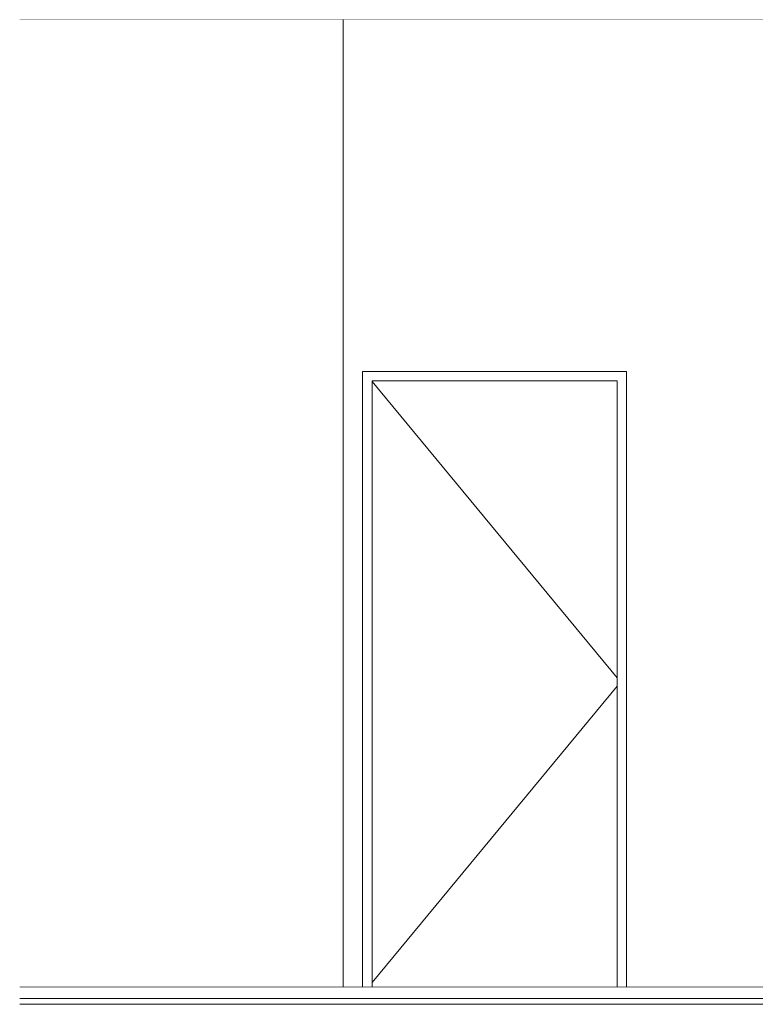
# Model space of a CAD drawing. Header units: millimetres. Extents: x -30280 to 309309, y -17460 to 4378.
# Tile 626 of 656: x 173577 to 176086, y -13520 to -10160. Entities that reach past the tile are written whole.
import ezdxf

# ---------------------------------------------------------------- set-up
doc = ezdxf.new("R2010")
doc.units = ezdxf.units.MM
doc.header["$MEASUREMENT"] = 0
doc.linetypes.add('Wipeout_Contour', pattern=[1000, 0, -1000])
for name, color, linetype in [('10_ESTR_Fotjats', 7, 'Continuous'), ('12_FAÇ_Façana', 7, 'Continuous'), ('Nuevo_08_E_Envans secs', 7, 'Continuous'), ('Nuevo_Puertas Archicad', 7, 'Continuous')]:
    doc.layers.add(name, color=color, linetype=linetype)
doc.layers.add('10_ESTR_Fotjats_Pluma_Nº__1', color=7, linetype='Continuous', lineweight=5)
doc.layers.add('Nuevo_08_E_Envans secs_Pluma_Nº__47', color=7, linetype='Continuous', lineweight=20)
doc.layers.add('Nuevo_Puertas Archicad_Pluma_Nº__3', color=7, linetype='Continuous', lineweight=5, true_color=0xa4a4a4)

# ---------------------------------------------------------------- blocks, each defined once
blk = doc.blocks.new('Elem Sección_11_5', base_point=(181934.4, -13460))
at = {"layer": '10_ESTR_Fotjats_Pluma_Nº__1', "color": 7, "linetype": 'Continuous', "lineweight": 5}
for p, q in [((176175.5, -13460), (173577.4, -13460)), ((211190.4, -13500), (173577.4, -13500)), ((211190.4, -13520), (173577.4, -13520))]:
    blk.add_line(p, q, dxfattribs=at)
blk = doc.blocks.new('Elem Sección_52_5', base_point=(181934.4, -13460))
at = {"layer": '10_ESTR_Fotjats_Pluma_Nº__1', "color": 7, "linetype": 'Continuous', "lineweight": 5}
blk.add_line((200695.5, -10160), (173577.4, -10160), dxfattribs=at)
blk = doc.blocks.new('Elem Sección_54_5', base_point=(181934.4, -13460))
at = {"color": 254, "linetype": 'Wipeout_Contour', "lineweight": 0, "ltscale": 698147.044671}
blk.add_wipeout([(174680.5, -13460), (174680.5, -10160), (173577.4, -10160), (173577.4, -13460)], dxfattribs=at).dxf.layer = '12_FAÇ_Façana'
blk = doc.blocks.new('Elem Sección_148_5', base_point=(181934.4, -13460))
at = {"color": 254, "linetype": 'Wipeout_Contour', "lineweight": 0, "ltscale": 2111913.655376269}
blk.add_wipeout([(175647.1, -11360), (175647.1, -13460), (176170.5, -13460), (176170.5, -11013), (176163.5, -11013), (176163.5, -10960), (176170.5, -10960), (176170.5, -10160), (174680.5, -10160), (174680.5, -13460), (174747.1, -13460), (174747.1, -11360)], dxfattribs=at).dxf.layer = 'Nuevo_08_E_Envans secs'
at = {"layer": 'Nuevo_08_E_Envans secs_Pluma_Nº__47', "color": 7, "linetype": 'Continuous', "lineweight": 20}
for p, q in [((174680.5, -10160), (174680.5, -13460)), ((176170.5, -10960), (176170.5, -10160)), ((176170.5, -11360), (176170.5, -11013))]:
    blk.add_line(p, q, dxfattribs=at)
blk = doc.blocks.new('Elem Sección_149_5', base_point=(181934.4, -13460))
at = {"color": 254, "linetype": 'Wipeout_Contour', "lineweight": 0, "ltscale": 700829.290379}
blk.add_wipeout([(174747.1, -11392), (174747.1, -13460), (174779.1, -13460), (174779.1, -11392)], dxfattribs=at).dxf.layer = 'Nuevo_Puertas Archicad'
at = {"color": 254, "linetype": 'Wipeout_Contour', "lineweight": 0, "ltscale": 704292.531145}
blk.add_wipeout([(175615.1, -13460), (175647.1, -13460), (175647.1, -11392), (175615.1, -11392)], dxfattribs=at).dxf.layer = 'Nuevo_Puertas Archicad'
at = {"color": 254, "linetype": 'Wipeout_Contour', "lineweight": 0, "ltscale": 1053398.367938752}
blk.add_wipeout([(174779.1, -11392), (175615.1, -11392), (175647.1, -11392), (175647.1, -11360), (174747.1, -11360), (174747.1, -11392)], dxfattribs=at).dxf.layer = 'Nuevo_Puertas Archicad'
at = {"layer": 'Nuevo_Puertas Archicad_Pluma_Nº__3', "color": 253, "linetype": 'Continuous', "lineweight": 5, "true_color": 0xa4a4a4}
for p, q in [((174747.1, -11360), (175647.1, -11360)), ((174747.1, -11392), (174747.1, -11360)), ((175647.1, -11360), (175647.1, -11392)), ((174747.1, -13460), (174747.1, -11392)), ((175647.1, -11392), (175647.1, -13460))]:
    blk.add_line(p, q, dxfattribs=at)
at = {"color": 254, "linetype": 'Wipeout_Contour', "lineweight": 0, "ltscale": 702560.910298}
blk.add_wipeout([(174779.1, -13460), (175615.1, -13460), (175615.1, -11392), (174779.1, -11392)], dxfattribs=at).dxf.layer = 'Nuevo_Puertas Archicad'
at = {"layer": 'Nuevo_Puertas Archicad_Pluma_Nº__3', "color": 253, "linetype": 'Continuous', "lineweight": 5, "true_color": 0xa4a4a4}
for p, q in [((174779.1, -11392), (174779.1, -13460)), ((175615.1, -11392), (174779.1, -11392)), ((174779.1, -11394.5), (175615.1, -12405.5)), ((175615.1, -13460), (175615.1, -11392)), ((174779.1, -13445.5), (175615.1, -12434.5))]:
    blk.add_line(p, q, dxfattribs=at)

msp = doc.modelspace()

# ---------------------------------------------------------------- block references
at = {"layer": '10_ESTR_Fotjats', "lineweight": 0}
for name in ['Elem Sección_52_5', 'Elem Sección_11_5']:
    msp.add_blockref(name, (181934.4, -13460), dxfattribs=at)

# ---------------------------------------------------------------- next in the draw order: block references
at = {"layer": '12_FAÇ_Façana', "lineweight": 0}
msp.add_blockref('Elem Sección_54_5', (181934.4, -13460), dxfattribs=at)

# ---------------------------------------------------------------- next in the draw order: block references
at = {"layer": 'Nuevo_08_E_Envans secs', "lineweight": 0}
msp.add_blockref('Elem Sección_148_5', (181934.4, -13460), dxfattribs=at)

# ---------------------------------------------------------------- next in the draw order: block references
at = {"layer": 'Nuevo_Puertas Archicad', "lineweight": 0}
msp.add_blockref('Elem Sección_149_5', (181934.4, -13460), dxfattribs=at)

doc.saveas('drawing.dxf')
